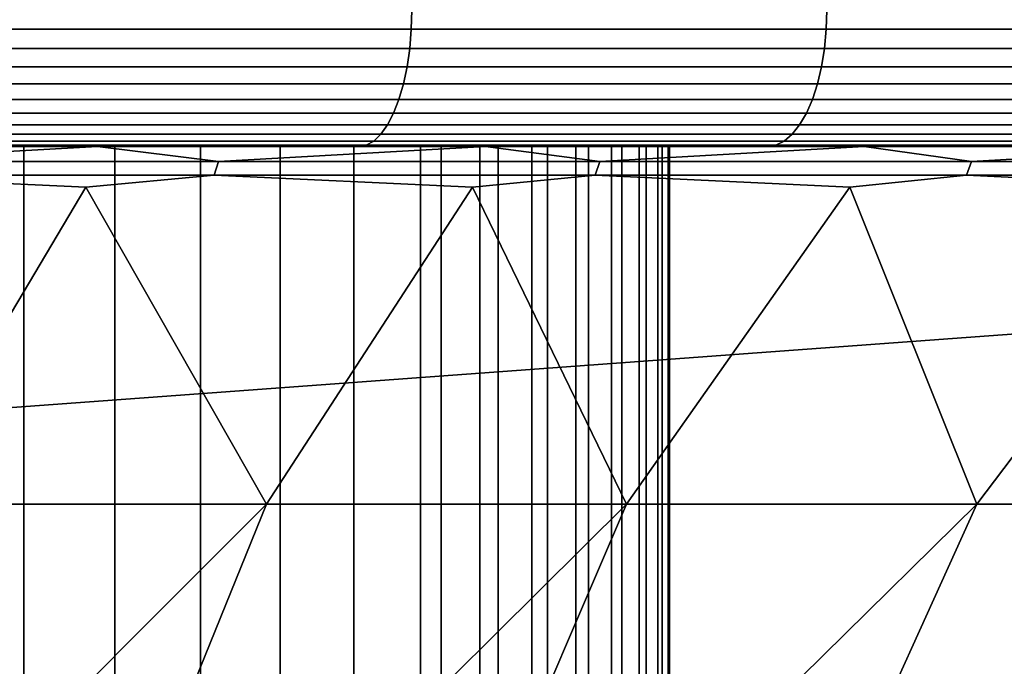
# Model space of a CAD drawing. Header units: metres. Extents: x -240 to 45, y -77 to 27.
# Tile 688 of 1056: x 26.43 to 28.59, y -61.64 to -60.22. Entities that reach past the tile are written whole.
import ezdxf

# ---------------------------------------------------------------- set-up
doc = ezdxf.new("R2010")
doc.units = ezdxf.units.M
doc.layers.add('solid_102011X2', color=7, linetype='CONTINUOUS')

msp = doc.modelspace()

# ---------------------------------------------------------------- linework, layer by layer
at = {"layer": 'solid_102011X2'}
for points in [[(27.286953, -60.242313, 83.127167), (26.356478, -60.242313, 82.761978), (26.357504, -60.200001, 82.759163), (27.288118, -60.200001, 83.124405)], [(26.356478, -60.242313, 120.438019), (27.286953, -60.242313, 120.072838), (27.288118, -60.200001, 120.0756), (26.357504, -60.200001, 120.440834)], [(28.198069, -60.242313, 83.538277), (27.286953, -60.242313, 83.127167), (27.288118, -60.200001, 83.124405), (28.199369, -60.200001, 83.535576)], [(27.286953, -60.242313, 120.072838), (28.198069, -60.242313, 119.66172), (28.199369, -60.200001, 119.664429), (27.288118, -60.200001, 120.0756)], [(29.087559, -60.242313, 83.994293), (28.198069, -60.242313, 83.538277), (28.199369, -60.200001, 83.535576), (29.088993, -60.200001, 83.991661)], [(28.198069, -60.242313, 119.66172), (29.087559, -60.242313, 119.205711), (29.088993, -60.200001, 119.208344), (28.199369, -60.200001, 119.664429)], [(27.283434, -60.284191, 83.135513), (26.35338, -60.284191, 82.770493), (26.356478, -60.242313, 82.761978), (27.286953, -60.242313, 83.127167)], [(26.35338, -60.284191, 120.429512), (27.283434, -60.284191, 120.064491), (27.286953, -60.242313, 120.072838), (26.356478, -60.242313, 120.438019)], [(28.194138, -60.284191, 83.546432), (27.283434, -60.284191, 83.135513), (27.286953, -60.242313, 83.127167), (28.198069, -60.242313, 83.538277)], [(27.283434, -60.284191, 120.064491), (28.194138, -60.284191, 119.653564), (28.198069, -60.242313, 119.66172), (27.286953, -60.242313, 120.072838)], [(29.083227, -60.284191, 84.002243), (28.194138, -60.284191, 83.546432), (28.198069, -60.242313, 83.538277), (29.087559, -60.242313, 83.994293)], [(28.194138, -60.284191, 119.653564), (29.083227, -60.284191, 119.197754), (29.087559, -60.242313, 119.205711), (28.198069, -60.242313, 119.66172)], [(27.277636, -60.324352, 83.149269), (26.348274, -60.324352, 82.784523), (26.35338, -60.284191, 82.770493), (27.283434, -60.284191, 83.135513)], [(26.348274, -60.324352, 120.415482), (27.277636, -60.324352, 120.050728), (27.283434, -60.284191, 120.064491), (26.35338, -60.284191, 120.429512)], [(28.18766, -60.324352, 83.559891), (27.277636, -60.324352, 83.149269), (27.283434, -60.284191, 83.135513), (28.194138, -60.284191, 83.546432)], [(27.277636, -60.324352, 120.050728), (28.18766, -60.324352, 119.640114), (28.194138, -60.284191, 119.653564), (27.283434, -60.284191, 120.064491)], [(29.076086, -60.324352, 84.015358), (28.18766, -60.324352, 83.559891), (28.194138, -60.284191, 83.546432), (29.083227, -60.284191, 84.002243)], [(28.18766, -60.324352, 119.640114), (29.076086, -60.324352, 119.184647), (29.083227, -60.284191, 119.197754), (28.194138, -60.284191, 119.653564)], [(27.269672, -60.361977, 83.168159), (26.341263, -60.361977, 82.803787), (26.348274, -60.324352, 82.784523), (27.277636, -60.324352, 83.149269)], [(26.341263, -60.361977, 120.396217), (27.269672, -60.361977, 120.031845), (27.277636, -60.324352, 120.050728), (26.348274, -60.324352, 120.415482)], [(28.178766, -60.361977, 83.578354), (27.269672, -60.361977, 83.168159), (27.277636, -60.324352, 83.149269), (28.18766, -60.324352, 83.559891)], [(27.269672, -60.361977, 120.031845), (28.178766, -60.361977, 119.621643), (28.18766, -60.324352, 119.640114), (27.277636, -60.324352, 120.050728)], [(29.066282, -60.361977, 84.033363), (28.178766, -60.361977, 83.578354), (28.18766, -60.324352, 83.559891), (29.076086, -60.324352, 84.015358)], [(28.178766, -60.361977, 119.621643), (29.066282, -60.361977, 119.166641), (29.076086, -60.324352, 119.184647), (28.18766, -60.324352, 119.640114)], [(27.25971, -60.396297, 83.191795), (26.332491, -60.396297, 82.827888), (26.341263, -60.361977, 82.803787), (27.269672, -60.361977, 83.168159)], [(26.332491, -60.396297, 120.372116), (27.25971, -60.396297, 120.008209), (27.269672, -60.361977, 120.031845), (26.341263, -60.361977, 120.396217)], [(28.167637, -60.396297, 83.601463), (27.25971, -60.396297, 83.191795), (27.269672, -60.361977, 83.168159), (28.178766, -60.361977, 83.578354)], [(27.25971, -60.396297, 120.008209), (28.167637, -60.396297, 119.598534), (28.178766, -60.361977, 119.621643), (27.269672, -60.361977, 120.031845)], [(29.054016, -60.396297, 84.055885), (28.167637, -60.396297, 83.601463), (28.178766, -60.361977, 83.578354), (29.066282, -60.361977, 84.033363)], [(28.167637, -60.396297, 119.598534), (29.054016, -60.396297, 119.144112), (29.066282, -60.361977, 119.166641), (28.178766, -60.361977, 119.621643)], [(27.24795, -60.426613, 83.219696), (26.322134, -60.426613, 82.856339), (26.332491, -60.396297, 82.827888), (27.25971, -60.396297, 83.191795)], [(26.322134, -60.426613, 120.343658), (27.24795, -60.426613, 119.980309), (27.25971, -60.396297, 120.008209), (26.332491, -60.396297, 120.372116)], [(28.154501, -60.426613, 83.628746), (27.24795, -60.426613, 83.219696), (27.25971, -60.396297, 83.191795), (28.167637, -60.396297, 83.601463)], [(27.24795, -60.426613, 119.980309), (28.154501, -60.426613, 119.571251), (28.167637, -60.396297, 119.598534), (27.25971, -60.396297, 120.008209)], [(29.039536, -60.426613, 84.082474), (28.154501, -60.426613, 83.628746), (28.167637, -60.396297, 83.601463), (29.054016, -60.396297, 84.055885)], [(28.154501, -60.426613, 119.571251), (29.039536, -60.426613, 119.117523), (29.054016, -60.396297, 119.144112), (28.167637, -60.396297, 119.598534)], [(27.234631, -60.452305, 83.251289), (26.310408, -60.452305, 82.888557), (26.322134, -60.426613, 82.856339), (27.24795, -60.426613, 83.219696)], [(26.310408, -60.452305, 120.31144), (27.234631, -60.452305, 119.948708), (27.24795, -60.426613, 119.980309), (26.322134, -60.426613, 120.343658)], [(28.139624, -60.452305, 83.659637), (27.234631, -60.452305, 83.251289), (27.24795, -60.426613, 83.219696), (28.154501, -60.426613, 83.628746)], [(27.234631, -60.452305, 119.948708), (28.139624, -60.452305, 119.540359), (28.154501, -60.426613, 119.571251), (27.24795, -60.426613, 119.980309)], [(29.023136, -60.452305, 84.112587), (28.139624, -60.452305, 83.659637), (28.154501, -60.426613, 83.628746), (29.039536, -60.426613, 84.082474)], [(28.139624, -60.452305, 119.540359), (29.023136, -60.452305, 119.08741), (29.039536, -60.426613, 119.117523), (28.154501, -60.426613, 119.571251)], [(27.220026, -60.472855, 83.285934), (26.297548, -60.472855, 82.923889), (26.310408, -60.452305, 82.888557), (27.234631, -60.452305, 83.251289)], [(26.297548, -60.472855, 120.276108), (27.220026, -60.472855, 119.914062), (27.234631, -60.452305, 119.948708), (26.310408, -60.452305, 120.31144)], [(28.12331, -60.472855, 83.693512), (27.220026, -60.472855, 83.285934), (27.234631, -60.452305, 83.251289), (28.139624, -60.452305, 83.659637)], [(27.220026, -60.472855, 119.914062), (28.12331, -60.472855, 119.506485), (28.139624, -60.452305, 119.540359), (27.234631, -60.452305, 119.948708)], [(29.005156, -60.472855, 84.145607), (28.12331, -60.472855, 83.693512), (28.139624, -60.452305, 83.659637), (29.023136, -60.452305, 84.112587)], [(28.12331, -60.472855, 119.506485), (29.005156, -60.472855, 119.05439), (29.023136, -60.452305, 119.08741), (28.139624, -60.452305, 119.540359)], [(27.188171, -60.496948, 83.361504), (26.269501, -60.496948, 83.000954), (26.283819, -60.487835, 82.961609), (27.204433, -60.487835, 83.322922)], [(26.269501, -60.496948, 120.199051), (27.188171, -60.496948, 119.838493), (27.204433, -60.487835, 119.877075), (26.283819, -60.487835, 120.238388)], [(27.204433, -60.487835, 83.322922), (26.283819, -60.487835, 82.961609), (26.297548, -60.472855, 82.923889), (27.220026, -60.472855, 83.285934)], [(26.283819, -60.487835, 120.238388), (27.204433, -60.487835, 119.877075), (27.220026, -60.472855, 119.914062), (26.297548, -60.472855, 120.276108)], [(28.087729, -60.496948, 83.767395), (27.188171, -60.496948, 83.361504), (27.204433, -60.487835, 83.322922), (28.105894, -60.487835, 83.729675)], [(27.188171, -60.496948, 119.838493), (28.087729, -60.496948, 119.432602), (28.105894, -60.487835, 119.470322), (27.204433, -60.487835, 119.877075)], [(28.105894, -60.487835, 83.729675), (27.204433, -60.487835, 83.322922), (27.220026, -60.472855, 83.285934), (28.12331, -60.472855, 83.693512)], [(27.204433, -60.487835, 119.877075), (28.105894, -60.487835, 119.470322), (28.12331, -60.472855, 119.506485), (27.220026, -60.472855, 119.914062)], [(28.965935, -60.496948, 84.217628), (28.087729, -60.496948, 83.767395), (28.105894, -60.487835, 83.729675), (28.985958, -60.487835, 84.180862)], [(28.087729, -60.496948, 119.432602), (28.965935, -60.496948, 118.982368), (28.985958, -60.487835, 119.019142), (28.105894, -60.487835, 119.470322)], [(28.985958, -60.487835, 84.180862), (28.105894, -60.487835, 83.729675), (28.12331, -60.472855, 83.693512), (29.005156, -60.472855, 84.145607)], [(28.105894, -60.487835, 119.470322), (28.985958, -60.487835, 119.019142), (29.005156, -60.472855, 119.05439), (28.12331, -60.472855, 119.506485)], [(23.757778, -60.5, 106.272812), (27.352396, -60.5, 100.737587), (24.079559, -60.5, 107.374237), (23.800167, -60.5, 107.725357)], [(23.757778, -61.950001, 106.272812), (27.352396, -61.950001, 100.737587), (27.352396, -60.5, 100.737587), (23.757778, -60.5, 106.272812)], [(27.352396, -60.5, 100.737587), (24.33588, -60.5, 107.005951), (24.079559, -60.5, 107.374237)], [(27.585691, -60.5, 100.307915), (34.219402, -60.5, 91.786659), (24.33588, -60.5, 107.005951)], [(24.33588, -61.224998, 107.005951), (24.33588, -60.5, 107.005951), (34.219402, -60.5, 91.786659)], [(27.477484, -60.5, 100.527336), (27.585691, -60.5, 100.307915), (24.33588, -60.5, 107.005951)], [(27.352396, -60.5, 100.737587), (27.477484, -60.5, 100.527336), (24.33588, -60.5, 107.005951)], [(24.33588, -61.224998, 107.005951), (34.219402, -60.5, 91.786659), (33.190365, -61.950001, 93.371239), (24.33588, -61.950001, 107.005951)], [(25.468925, -60.5, 95.799194), (26.224323, -60.5, 83.029976), (26.686651, -60.5, 83.203964), (26.436232, -60.5, 96.427376)], [(25.468925, -61.950001, 95.799194), (25.468925, -60.5, 95.799194), (26.436232, -60.5, 96.427376), (26.436232, -61.950001, 96.427376)], [(25.72657, -60.5, 118.723808), (26.597675, -60.5, 118.381477), (26.2243, -60.5, 120.170029), (25.75811, -60.5, 120.332283)], [(26.006975, -60.532379, 118.599976), (26.597675, -60.5, 118.381477), (25.72657, -60.5, 118.723808)], [(26.006975, -60.532379, 118.599976), (26.863354, -60.532379, 118.246948), (26.597675, -60.5, 118.381477)], [(26.269501, -60.496948, 120.199051), (26.2243, -60.5, 120.170029), (26.597675, -60.5, 118.381477), (26.686628, -60.5, 119.996048)], [(26.269501, -60.496948, 83.000954), (26.686651, -60.5, 83.203964), (26.224323, -60.5, 83.029976)], [(27.188171, -60.496948, 119.838493), (26.269501, -60.496948, 120.199051), (26.686628, -60.5, 119.996048), (27.144226, -60.5, 119.810661)], [(27.188171, -60.496948, 83.361504), (26.686651, -60.5, 83.203964), (26.269501, -60.496948, 83.000954)], [(26.636023, -60.5, 96.568573), (26.436232, -60.5, 96.427376), (26.686651, -60.5, 83.203964)], [(26.635981, -61.950001, 96.568542), (26.436232, -61.950001, 96.427376), (26.436232, -60.5, 96.427376), (26.636023, -60.5, 96.568573)], [(26.597675, -60.5, 118.381477), (27.450048, -60.5, 117.994873), (27.144226, -60.5, 119.810661), (26.686628, -60.5, 119.996048)], [(26.863354, -60.532379, 118.246948), (27.450048, -60.5, 117.994873), (26.597675, -60.5, 118.381477)], [(26.824186, -61.950001, 96.725067), (26.635981, -61.950001, 96.568542), (26.636023, -60.5, 96.568573), (26.82412, -60.5, 96.725014)], [(26.636023, -60.5, 96.568573), (26.686651, -60.5, 83.203964), (27.144249, -60.5, 83.389343), (26.82412, -60.5, 96.725014)], [(27.188171, -60.496948, 83.361504), (27.144249, -60.5, 83.389343), (26.686651, -60.5, 83.203964)], [(26.999367, -60.5, 96.895729), (26.82412, -60.5, 96.725014), (27.144249, -60.5, 83.389343)], [(26.999306, -61.950001, 96.895668), (26.824186, -61.950001, 96.725067), (26.82412, -60.5, 96.725014), (26.999367, -60.5, 96.895729)], [(26.863354, -60.532379, 118.246948), (27.700666, -60.532379, 117.850807), (27.450048, -60.5, 117.994873)], [(27.160698, -61.950001, 97.079689), (26.999306, -61.950001, 96.895668), (26.999367, -60.5, 96.895729), (27.160681, -60.5, 97.079666)], [(26.999367, -60.5, 96.895729), (27.144249, -60.5, 83.389343), (27.597126, -60.5, 83.586151), (27.160681, -60.5, 97.079666)], [(27.188171, -60.496948, 119.838493), (27.144226, -60.5, 119.810661), (27.450048, -60.5, 117.994873), (27.597105, -60.5, 119.613853)], [(27.188171, -60.496948, 83.361504), (27.597126, -60.5, 83.586151), (27.144249, -60.5, 83.389343)], [(27.307066, -60.5, 97.275696), (27.160681, -60.5, 97.079666), (27.597126, -60.5, 83.586151)], [(27.307089, -61.950001, 97.275726), (27.160698, -61.950001, 97.079689), (27.160681, -60.5, 97.079666), (27.307066, -60.5, 97.275696)], [(28.087729, -60.496948, 119.432602), (27.188171, -60.496948, 119.838493), (27.597105, -60.5, 119.613853), (28.044693, -60.5, 119.405914)], [(28.087729, -60.496948, 83.767395), (27.597126, -60.5, 83.586151), (27.188171, -60.496948, 83.361504)], [(27.43762, -60.5, 97.482613), (27.307066, -60.5, 97.275696), (27.597126, -60.5, 83.586151)], [(27.437592, -61.950001, 97.482567), (27.307089, -61.950001, 97.275726), (27.307066, -60.5, 97.275696), (27.43762, -60.5, 97.482613)], [(27.352396, -61.950001, 100.737587), (27.477459, -61.950001, 100.527382), (27.477484, -60.5, 100.527336), (27.352396, -60.5, 100.737587)], [(27.551561, -61.950001, 97.699181), (27.437592, -61.950001, 97.482567), (27.43762, -60.5, 97.482613), (27.551538, -60.5, 97.699135)], [(27.551538, -60.5, 97.699135), (27.43762, -60.5, 97.482613), (27.597126, -60.5, 83.586151)], [(27.450048, -60.5, 117.994873), (28.281439, -60.5, 117.565002), (28.044693, -60.5, 119.405914), (27.597105, -60.5, 119.613853)], [(27.700666, -60.532379, 117.850807), (28.281439, -60.5, 117.565002), (27.450048, -60.5, 117.994873)], [(27.477459, -61.950001, 100.527382), (27.585728, -61.950001, 100.307838), (27.585691, -60.5, 100.307915), (27.477484, -60.5, 100.527336)], [(27.551538, -60.5, 97.699135), (27.597126, -60.5, 83.586151), (28.044714, -60.5, 83.79409), (27.648117, -60.5, 97.923927)], [(27.648098, -61.950001, 97.923882), (27.551561, -61.950001, 97.699181), (27.551538, -60.5, 97.699135), (27.648117, -60.5, 97.923927)], [(27.67635, -60.5, 100.080681), (32.916965, -60.5, 87.106987), (33.623791, -60.5, 87.794899), (27.585691, -60.5, 100.307915)], [(27.585691, -60.5, 100.307915), (33.623791, -60.5, 87.794899), (34.219402, -60.5, 91.786659)], [(27.585728, -61.950001, 100.307838), (27.676319, -61.950001, 100.080765), (27.67635, -60.5, 100.080681), (27.585691, -60.5, 100.307915)], [(28.087729, -60.496948, 83.767395), (28.044714, -60.5, 83.79409), (27.597126, -60.5, 83.586151)], [(27.726768, -61.950001, 98.15564), (27.648098, -61.950001, 97.923882), (27.648117, -60.5, 97.923927), (27.726763, -60.5, 98.155602)], [(27.726763, -60.5, 98.155602), (27.648117, -60.5, 97.923927), (28.044714, -60.5, 83.79409)], [(27.676319, -61.950001, 100.080765), (27.748909, -61.950001, 99.847), (27.748901, -60.5, 99.847031), (27.67635, -60.5, 100.080681)], [(27.748901, -60.5, 99.847031), (32.176949, -60.5, 86.455452), (32.916965, -60.5, 87.106987), (27.67635, -60.5, 100.080681)], [(27.700666, -60.532379, 117.850807), (28.516743, -60.532379, 117.412598), (28.281439, -60.5, 117.565002)], [(27.786987, -60.5, 98.392738), (27.726763, -60.5, 98.155602), (28.044714, -60.5, 83.79409)], [(27.786991, -61.950001, 98.392738), (27.726768, -61.950001, 98.15564), (27.726763, -60.5, 98.155602), (27.786987, -60.5, 98.392738)], [(27.802898, -60.5, 99.608406), (31.405737, -60.5, 85.841957), (32.176949, -60.5, 86.455452), (27.748901, -60.5, 99.847031)], [(27.802908, -61.950001, 99.608368), (27.802898, -60.5, 99.608406), (27.748901, -60.5, 99.847031), (27.748909, -61.950001, 99.847)], [(27.828421, -60.5, 98.633865), (27.786987, -60.5, 98.392738), (28.044714, -60.5, 83.79409)], [(27.828413, -61.950001, 98.633835), (27.786991, -61.950001, 98.392738), (27.786987, -60.5, 98.392738), (27.828421, -60.5, 98.633865)], [(27.838005, -60.5, 99.36628), (30.60519, -60.5, 85.267906), (31.405737, -60.5, 85.841957), (27.802898, -60.5, 99.608406)], [(27.802908, -61.950001, 99.608368), (27.837997, -61.950001, 99.366333), (27.838005, -60.5, 99.36628), (27.802898, -60.5, 99.608406)], [(27.850809, -61.950001, 98.877556), (27.828413, -61.950001, 98.633835), (27.828421, -60.5, 98.633865), (27.850807, -60.5, 98.877502)], [(27.850807, -60.5, 98.877502), (27.828421, -60.5, 98.633865), (28.044714, -60.5, 83.79409)], [(27.837997, -61.950001, 99.366333), (27.854012, -61.950001, 99.122093), (27.854008, -60.5, 99.122147), (27.838005, -60.5, 99.36628)], [(27.838005, -60.5, 99.36628), (29.777025, -60.5, 84.734497), (30.60519, -60.5, 85.267906)], [(27.854008, -60.5, 99.122147), (28.922953, -60.5, 84.242859), (29.777025, -60.5, 84.734497), (27.838005, -60.5, 99.36628)], [(27.850807, -60.5, 98.877502), (28.044714, -60.5, 83.79409), (28.922953, -60.5, 84.242859), (27.854008, -60.5, 99.122147)], [(27.854012, -61.950001, 99.122093), (27.850809, -61.950001, 98.877556), (27.850807, -60.5, 98.877502), (27.854008, -60.5, 99.122147)], [(28.965935, -60.496948, 118.982368), (28.087729, -60.496948, 119.432602), (28.044693, -60.5, 119.405914), (28.922932, -60.5, 118.957153)], [(28.281439, -60.5, 117.565002), (28.922932, -60.5, 118.957153), (28.044693, -60.5, 119.405914)], [(28.965935, -60.496948, 84.217628), (28.922953, -60.5, 84.242859), (28.044714, -60.5, 83.79409), (28.087729, -60.496948, 83.767395)], [(28.281439, -60.5, 117.565002), (29.089651, -60.5, 117.093018), (29.777006, -60.5, 118.465515), (28.922932, -60.5, 118.957153)], [(28.516743, -60.532379, 117.412598), (29.089651, -60.5, 117.093018), (28.281439, -60.5, 117.565002)], [(28.516743, -60.532379, 117.412598), (29.309469, -60.532379, 116.933434), (29.089651, -60.5, 117.093018)], [(25.999159, -60.562321, 118.579552), (26.854509, -60.562321, 118.226944), (26.863354, -60.532379, 118.246948), (26.006975, -60.532379, 118.599976)], [(26.854509, -60.562321, 118.226944), (27.690815, -60.562321, 117.831291), (27.700666, -60.532379, 117.850807), (26.863354, -60.532379, 118.246948)], [(27.690815, -60.562321, 117.831291), (28.505911, -60.562321, 117.3936), (28.516743, -60.532379, 117.412598), (27.700666, -60.532379, 117.850807)], [(28.505911, -60.562321, 117.3936), (29.297686, -60.562321, 116.915009), (29.309469, -60.532379, 116.933434), (28.516743, -60.532379, 117.412598)], [(25.999159, -60.562321, 118.579552), (25.70439, -60.589287, 118.662506), (26.158798, -61.284962, 117.660568), (26.572376, -60.589287, 118.321388)], [(26.854509, -60.562321, 118.226944), (25.999159, -60.562321, 118.579552), (26.572376, -60.589287, 118.321388)], [(26.854509, -60.562321, 118.226944), (26.572376, -60.589287, 118.321388), (26.968866, -61.284962, 117.30024), (27.421703, -60.589287, 117.936157)], [(27.690815, -60.562321, 117.831291), (26.854509, -60.562321, 118.226944), (27.421703, -60.589287, 117.936157)], [(27.690815, -60.562321, 117.831291), (27.421703, -60.589287, 117.936157), (27.759514, -61.284962, 116.899078), (28.250126, -60.589287, 117.50782)], [(28.505911, -60.562321, 117.3936), (27.690815, -60.562321, 117.831291), (28.250126, -60.589287, 117.50782)], [(28.505911, -60.562321, 117.3936), (28.250126, -60.589287, 117.50782), (28.528685, -61.284962, 116.458138), (29.055462, -60.589287, 117.037506)], [(29.297686, -60.562321, 116.915009), (28.505911, -60.562321, 117.3936), (29.055462, -60.589287, 117.037506)], [(26.572376, -60.589287, 118.321388), (26.158798, -61.284962, 117.660568), (26.968866, -61.284962, 117.30024)], [(27.421703, -60.589287, 117.936157), (26.968866, -61.284962, 117.30024), (27.759514, -61.284962, 116.899078)], [(28.250126, -60.589287, 117.50782), (27.759514, -61.284962, 116.899078), (28.528685, -61.284962, 116.458138)], [(29.055462, -60.589287, 117.037506), (28.528685, -61.284962, 116.458138), (29.274376, -61.284962, 115.978561)], [(26.968866, -61.284962, 117.30024), (26.158798, -61.284962, 117.660568), (25.90439, -61.950001, 116.904327), (26.304358, -61.950001, 116.730743)], [(26.968866, -61.284962, 117.30024), (26.304358, -61.950001, 116.730743), (26.699518, -61.950001, 116.546761)], [(27.759514, -61.284962, 116.899078), (26.968866, -61.284962, 117.30024), (26.699518, -61.950001, 116.546761), (27.089804, -61.950001, 116.352409)], [(27.759514, -61.284962, 116.899078), (27.089804, -61.950001, 116.352409), (27.474766, -61.950001, 116.147911)], [(28.528685, -61.284962, 116.458138), (27.759514, -61.284962, 116.899078), (27.474766, -61.950001, 116.147911), (27.854286, -61.950001, 115.933334)], [(28.528685, -61.284962, 116.458138), (27.854286, -61.950001, 115.933334), (28.227993, -61.950001, 115.708885)], [(29.274376, -61.284962, 115.978561), (28.528685, -61.284962, 116.458138), (28.227993, -61.950001, 115.708885), (28.595692, -61.950001, 115.474693)]]:
    msp.add_3dface(points, dxfattribs=at)

doc.saveas('drawing.dxf')
